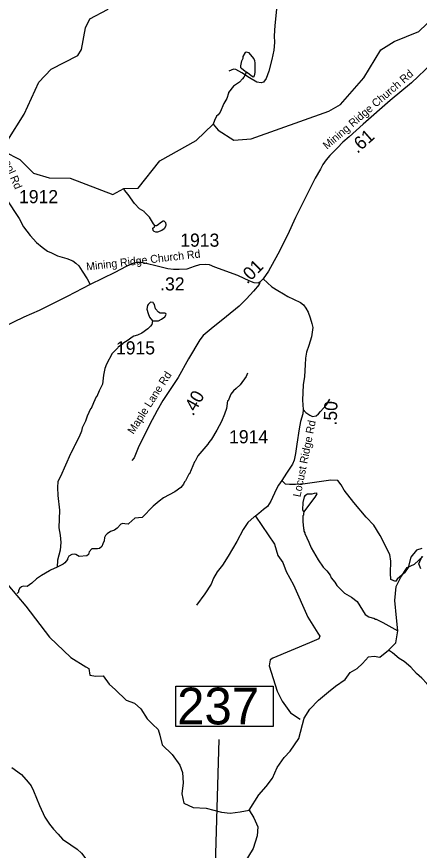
# Model space of a CAD drawing. Extents: x 1248224 to 1454986, y 825081 to 985870.
# Drawn here: x 1437302 to 1441138, y 939171 to 947102 of the extents above; entities that cross this region are included whole.
import ezdxf

# ---------------------------------------------------------------- set-up
doc = ezdxf.new("R2010")
doc.units = 0
for name, color, linetype in [('Exist Hydrographic Misc Water Feature', 7, 'Continuous'), ('Exist Hydrographic River Shore', 7, 'Continuous'), ('Exist Road Non-System Type 51', 7, 'Continuous'), ('Exist Road Secondary Mileage Hundredths English Label', 7, 'Continuous'), ('Exist Road Secondary Structure Standard Bridge Number Label', 7, 'Continuous'), ('Exist Road Secondary Type 41 Attributed', 7, 'Continuous'), ('Exist Road Secondary Type 51 Attributed', 7, 'Continuous'), ('Exist Road Secondary Type 51 Label', 7, 'Continuous'), ('Exist Road Secondary Type 51 Number Label', 7, 'Continuous')]:
    doc.layers.add(name, color=color, linetype=linetype)

msp = doc.modelspace()

# ---------------------------------------------------------------- linework, layer by layer
at = {"layer": 'Exist Hydrographic Misc Water Feature'}
for points in [[(1437093, 945598.9), (1437183.4, 945820.4), (1437218.4, 945927.9), (1437373.4, 946174.3), (1437512.4, 946480.1), (1437631.4, 946602.4), (1437884.4, 946731.9), (1437919.4, 946790.4), (1437956.4, 946996.4), (1437999.4, 947080.9), (1438168.4, 947169.5), (1438448.4, 947429.7), (1438659.5, 947533.9), (1438966.8, 947851.9), (1439075.8, 947898.9), (1439375.4, 947946.1), (1439679.4, 948114.1), (1439832.5, 948278.3), (1440178.4, 948914.9), (1440383.4, 949143.9), (1440678.4, 949288.9), (1440950.4, 949572.3)], [(1437183.4, 945820.4), (1437331.4, 945741.8), (1437462.4, 945614.4), (1437611.4, 945568.7), (1437811.4, 945564.7), (1438217.5, 945408.7), (1438322.2, 945467.1), (1438460.5, 945469.5), (1438665.4, 945731.4), (1439011.4, 945924.6), (1439174.9, 946077.6), (1439221.4, 946022.1), (1439369.5, 945927.2), (1439536.5, 945940.3), (1440275.5, 946201.2), (1440385.5, 946264.6), (1440607.5, 946519.5), (1440770.5, 946785.3), (1440897.5, 946864.9), (1441132.5, 946961.9), (1441362.5, 947180.6), (1441637.4, 947624.7)], [(1439491.6, 946572.4), (1439485.8, 946574.9), (1439480, 946581), (1439442.3, 946607.7), (1439438.4, 946613.8), (1439438.9, 946633.8), (1439447.7, 946681.6), (1439458, 946705.4), (1439460.4, 946721.4), (1439481, 946761.1), (1439487.1, 946766.9), (1439509, 946760.6), (1439559.9, 946699.6), (1439567.7, 946683.5), (1439571.3, 946659.4), (1439569.8, 946571.3), (1439565.2, 946539.4), (1439555, 946527.6), (1439545.1, 946531.8), (1439491.6, 946572.4)], [(1439491.6, 946572.4), (1439466.9, 946525.2), (1439454.6, 946509.4), (1439424.2, 946480), (1439367.5, 946439), (1439318.5, 946379.8), (1439319.9, 946374.2), (1439303, 946322.5), (1439276.7, 946276.6), (1439239.2, 946193.1), (1439222.8, 946169.4), (1439206.5, 946153.7), (1439185.8, 946114.1), (1439174.9, 946077.6)], [(1438618.5, 945115.9), (1438604.8, 945132.1), (1438565.8, 945192.9), (1438518.8, 945241.7), (1438516.4, 945247.4), (1438471.3, 945274.6), (1438424.2, 945323.1), (1438365.7, 945410.6), (1438328.4, 945451.3), (1438322.2, 945467.1)], [(1438618.5, 945115.9), (1438632.6, 945115.6), (1438648.7, 945123.3), (1438671, 945142.9), (1438697.3, 945158.4), (1438705.3, 945158.3), (1438719, 945144.1), (1438722.7, 945121.9), (1438720.4, 945106), (1438706, 945082.2), (1438683.8, 945066.7), (1438643.5, 945051.4), (1438627.5, 945051.6), (1438611.6, 945057.9), (1438601.7, 945068.1), (1438600.1, 945088.2), (1438614.3, 945103.9), (1438618.5, 945115.9)], [(1438596.8, 944208.8), (1438612.8, 944207.5), (1438652.8, 944208.7), (1438681.1, 944224.2), (1438713.5, 944247.7), (1438725.9, 944269.4), (1438722, 944277.5), (1438712.2, 944281.7), (1438670.1, 944282.4), (1438654.2, 944290.7), (1438624.8, 944321.3), (1438615.6, 944363.4), (1438605.7, 944377.7), (1438601.8, 944381.8), (1438575.9, 944384.2), (1438555.5, 944364.6), (1438549.3, 944352.7), (1438542.8, 944318.7), (1438554.1, 944276.6), (1438567.5, 944244.3), (1438596.8, 944208.8)], [(1438596.8, 944208.8), (1438588.2, 944173.9), (1438575.9, 944156.1), (1438551.5, 944132.5), (1438494.8, 944089.5), (1438454.4, 944070.2), (1438418.3, 944060.9), (1438402.1, 944053.2), (1438365.7, 944025.8), (1438313.1, 943992.8), (1438310.7, 943987.2), (1438268.5, 943957.5), (1438266, 943952), (1438211.5, 943898.6), (1438157.7, 943795.4), (1438143, 943755.8), (1438127.9, 943692), (1438118.4, 943604.1), (1438087.4, 943542.6), (1438064.4, 943489), (1438060, 943485.9), (1438032.4, 943429.2), (1438010.4, 943374), (1438006, 943370.1), (1437973.1, 943302.6), (1437956.3, 943254.8), (1437927.2, 943191.4), (1437918.7, 943159.5), (1437897.7, 943103.8), (1437854.2, 943018.6), (1437848.2, 943012.7), (1437818.9, 942945.2), (1437813.5, 942942.3), (1437719.2, 942726.9), (1437694.4, 942679.3), (1437691.4, 942623.4), (1437694.1, 942547.2), (1437709.7, 942406.8), (1437705, 942238.9), (1437717.5, 942170.6), (1437722.3, 942098.4), (1437715.1, 942026.6), (1437689.4, 941931), (1437686.3, 941865.5)], [(1439502.2, 943711.1), (1439487.7, 943679.3), (1439430.2, 943600.2), (1439393.6, 943562.9), (1439367.3, 943541.4), (1439340.7, 943509.8), (1439317.7, 943448.2), (1439311.6, 943446.3), (1439302.4, 943374.5), (1439281.4, 943318.8), (1439252.3, 943251.3), (1439208.8, 943168.1), (1439157.3, 943080.9), (1439132.7, 943049.4), (1439124.5, 943033.5), (1439026.6, 942923.2), (1439001.7, 942871.7), (1438997.2, 942867.7), (1438947.6, 942752.5), (1438942.1, 942749.8), (1438910.4, 942685.2), (1438902.3, 942677.4), (1438889.9, 942653.6), (1438865.3, 942622), (1438808.6, 942581), (1438701.7, 942524.9), (1438659.1, 942493.7), (1438600.8, 942446), (1438496.4, 942336.5), (1438428.3, 942329.7), (1438371.5, 942278.8), (1438363.4, 942274.9), (1438331.4, 942275.5), (1438313.4, 942279.8), (1438295.3, 942274.2), (1438258.7, 942236.8), (1438234.4, 942217.3), (1438196.1, 942203.9), (1438163.7, 942182.5), (1438147.4, 942166.8), (1438138.8, 942148.3), (1438134.2, 942113.9), (1438121.8, 942087.7), (1438114.8, 942062.6), (1438092, 942043.2), (1438072.1, 942039.6), (1438017.7, 942040.5), (1437993.4, 942010.5), (1437986.4, 941986.8), (1437970.2, 941973.9), (1437898, 941967.2), (1437866.3, 941983.8), (1437850.4, 941988.1), (1437828.4, 941986.5), (1437798, 941969), (1437785.6, 941945.3), (1437785.5, 941937.3), (1437760.9, 941905.7), (1437744.7, 941894), (1437686.3, 941865.5)], [(1440036.8, 942387.2), (1440145.8, 942530.7), (1440164.2, 942562.4), (1440160.3, 942568.4), (1440136.3, 942566.9), (1440112.2, 942559.3), (1440072.3, 942560), (1440048, 942542.5), (1440041.7, 942532.6), (1440026.8, 942480.8), (1440025.6, 942408.8), (1440036.8, 942387.2)], [(1440036.8, 942387.2), (1440033.1, 942376.7), (1440032.8, 942360.7), (1440028.7, 942352.7), (1440027.7, 942298.7), (1440034.5, 942232.5), (1440038.4, 942224.4), (1440038.1, 942208.4), (1440045.8, 942192.3), (1440045.7, 942184.3), (1440084.4, 942103.6), (1440107.3, 942047.2), (1440173.4, 941933.9), (1440220.2, 941865), (1440257.5, 941828.3), (1440286.8, 941787.7), (1440298.4, 941763.5), (1440333.7, 941722.9), (1440353.2, 941690.5), (1440423.9, 941617.2), (1440491.3, 941579.8), (1440547, 941538.8), (1440620.4, 941415.5), (1440658, 941392.7), (1440687.8, 941382.2), (1440703.7, 941379.9), (1440719.6, 941371.6), (1440727.6, 941371.5), (1440791.1, 941338.3), (1440932.6, 941258.6)], [(1439517.7, 939552.3), (1439608, 939698.1), (1439678.5, 939778.7), (1439738.8, 939856.7), (1439784.1, 939959.9), (1439849.5, 940055.6), (1439907.4, 940113.5), (1439990.4, 940234.3), (1440040.1, 940429.2), (1440095.4, 940514.8), (1440178.4, 940600.4), (1440274, 940678.4), (1440339.4, 940731.3), (1440430, 940796.7), (1440477.8, 940862.2), (1440545.7, 940899.9), (1440596.1, 940947.8), (1440653.9, 941013.2), (1440706.7, 941018.3), (1440762.1, 941008.2), (1440843.1, 941074.1), (1440912.5, 941145.3), (1440932.6, 941258.6), (1440920.1, 941382), (1440905, 941548.1), (1440917.6, 941681.6), (1440962.8, 941769.7), (1441023.2, 941862.8), (1441090.8, 941894.2), (1441171.3, 941967.2)], [(1437686.3, 941865.5), (1437623.7, 941836.1), (1437615.6, 941828.3), (1437538.8, 941785.6), (1437490.3, 941754.5), (1437445.6, 941711.3), (1437401, 941682.1), (1437365.2, 941684.7), (1437349.1, 941679), (1437332.8, 941665.3), (1437320.4, 941641.5), (1437320.2, 941625.5), (1437305.3, 941613.1)], [(1441433, 940512.9), (1441419, 940534.5), (1441369.9, 940581.3), (1441334.7, 940626.1), (1441263.8, 940693.4), (1441209, 940758.4), (1441161.8, 940807.3), (1441110.6, 940852.2), (1441055.7, 940913.3), (1440992.6, 940966.4), (1440945.1, 940995.3), (1440882, 941048.5), (1440843.1, 941074.1)]]:
    msp.add_lwpolyline(points, dxfattribs=at)
at = {"layer": 'Exist Hydrographic River Shore'}
for points in [[(1437218.3, 941696.2), (1437389.3, 941494.8), (1437613.2, 941200.2), (1437818.8, 941005.1), (1437962.2, 940917), (1437989.9, 940899.4), (1437997.4, 940838.9), (1438055.3, 940826.4), (1438125.7, 940831.4), (1438183.6, 940750.8), (1438244, 940698), (1438344.6, 940599.8), (1438425.1, 940569.6), (1438485.5, 940516.7), (1438545.9, 940423.5), (1438596.2, 940370.7), (1438650.5, 940321.8), (1438665.6, 940266.4), (1438688.3, 940173.3), (1438783.9, 940082.6), (1438856.8, 939981.9), (1438882, 939911.4), (1438889.5, 939813.2), (1438874.4, 939710), (1438894.5, 939619.4), (1438982.6, 939579.1), (1439108.4, 939571.6), (1439254.3, 939533.8), (1439334.8, 939523.7), (1439429.6, 939537.2), (1439517.7, 939552.3)], [(1439517.7, 939552.3), (1439560.4, 939481.6), (1439598.1, 939396), (1439593.1, 939310.4), (1439555.3, 939187.1), (1439432.1, 938986.9)]]:
    msp.add_lwpolyline(points, dxfattribs=at)
at = {"layer": 'Exist Road Non-System Type 51'}
for points in [[(1439787.8, 947270.7), (1439760.2, 947017.7), (1439754.3, 946920.9), (1439758.2, 946855.7), (1439752.3, 946781.5), (1439732.6, 946694.5), (1439703, 946583.9), (1439677.3, 946512.7), (1439653.6, 946477.2), (1439629.9, 946471.2), (1439588.5, 946477.2), (1439521.3, 946520.6), (1439448.3, 946568.1), (1439391, 946599.7), (1439367.3, 946601.7), (1439321.9, 946583.9)], [(1440032.6, 943364.3), (1440057.5, 943337.4), (1440095.2, 943312.2), (1440120.4, 943297.1), (1440155.6, 943304.7), (1440175.7, 943324.8), (1440195.8, 943345), (1440253.7, 943410.4), (1440283.9, 943463.3)], [(1441161, 942041.2), (1441110.7, 942026.1), (1441057.8, 941960.6), (1441030.2, 941862.4), (1440997.5, 941812.1), (1440927, 941751.6), (1440909.4, 941729), (1440866.6, 941746.6), (1440861.6, 941807), (1440866.6, 941920.3), (1440856.6, 941985.8), (1440763.5, 942167), (1440703.1, 942265.2), (1440631, 942341.5), (1440512.7, 942480), (1440422.2, 942595.8), (1440394.5, 942648.7), (1440361.8, 942689), (1440293.9, 942691.5), (1440183.2, 942676.4), (1440049.8, 942656.2), (1439956.7, 942651.2), (1439901.4, 942651.2), (1439863.7, 942653.7), (1439827.1, 942689)], [(1439564.7, 942342.6), (1439505, 942288.1), (1439459.7, 942222.6), (1439399.3, 942109.3), (1439316.3, 941968.3), (1439263.5, 941885.2), (1439213.2, 941819.8), (1439177.9, 941759.4), (1439155.3, 941704), (1439094.9, 941610.8), (1439014.4, 941502.6)], [(1439575.7, 942349.8), (1439756.6, 942084.1), (1439789.3, 941975.9), (1439837.1, 941910.4), (1439869.8, 941824.8), (1439937.7, 941696.4), (1440076.1, 941389.3), (1440171.7, 941238.2), (1440191, 941206.8), (1440181, 941184.1), (1440092.9, 941146.4), (1439743.2, 941000.3), (1439715.6, 940982.7), (1439708, 940924.8), (1439783.5, 940685.6), (1439831.3, 940590), (1439909.3, 940479.2), (1440002.4, 940418.8)], [(1441153.4, 941849.8), (1441133.3, 941895.1), (1441166, 941968.2)]]:
    msp.add_lwpolyline(points, dxfattribs=at)
at = {"layer": 'Exist Road Secondary Structure Standard Bridge Number Label'}
msp.add_lwpolyline([(1438817.9, 940733.1), (1439746.9, 940733.1), (1439746.9, 940349), (1438817.9, 940349)], close=True, dxfattribs=at)
msp.add_lwpolyline([(1438859.8, 936948.9), (1439176.8, 938375.2), (1439229.6, 940224.1)], dxfattribs=at)
at = {"layer": 'Exist Road Secondary Type 41 Attributed'}
for points in [[(1439617.6, 944576), (1439611.6, 944553.6), (1439559.5, 944491), (1439491, 944416.5), (1439421, 944348), (1439301.8, 944249.6), (1439154.4, 944131.8), (1439077.3, 944068.5), (1439047.6, 944028.2), (1438938.8, 943847.9), (1438839.1, 943669), (1438695.2, 943449.3), (1438640.1, 943353.9), (1438567.1, 943219.8), (1438460.1, 942998.5), (1438419.9, 942904.6), (1438400.6, 942880)], [(1439648.8, 944607.3), (1439691.5, 944570.1), (1439733.2, 944532.9), (1439789.8, 944497.1), (1439843.4, 944464.3), (1439885.1, 944440.5), (1439938.7, 944415.1), (1440004.2, 944383.8), (1440035.5, 944360), (1440057.8, 944328.7), (1440080.1, 944289.9), (1440098, 944236.3), (1440114.4, 944184.1), (1440121.8, 944143.9), (1440117.4, 944099.2), (1440109.9, 944055.9), (1440084.6, 943974), (1440063.9, 943911.3), (1440054.9, 943853.1), (1440049, 943790.5), (1440043, 943677.3), (1440029.6, 943599.8), (1440026.6, 943525.2), (1440025.1, 943452.2), (1440032.6, 943364.3), (1440028.1, 943324), (1440005.8, 943249.5), (1439992.4, 943181.4), (1439970.1, 943033.9), (1439958.1, 942946), (1439946.3, 942882.7), (1439929.9, 942844), (1439873.3, 942757.6), (1439827.1, 942689), (1439795.9, 942644.3), (1439773.5, 942602.6), (1439724.4, 942493.8), (1439690.4, 942442.3), (1439654.7, 942412.4), (1439610, 942376.7), (1439575.7, 942349.8), (1439564.7, 942342.6)], [(1437255.7, 939958.3), (1437347.1, 939892.7), (1437410.9, 939819.6), (1437440.9, 939784.1), (1437461.4, 939737.7), (1437520.1, 939598.4), (1437570.3, 939487.3), (1437615.3, 939420.4), (1437653.5, 939372.6), (1437695.8, 939324.8), (1437739.5, 939275.6), (1437817.3, 939222.4), (1437877.3, 939181.4), (1437918.3, 939143.2), (1437961.9, 939088.5), (1437994.7, 939044.8), (1438018.9, 938997.7), (1438024.4, 938956.8), (1438022.4, 938927.5)]]:
    msp.add_lwpolyline(points, dxfattribs=at)
at = {"layer": 'Exist Road Secondary Type 51 Attributed'}
for points in [[(1441744.8, 946994), (1441657, 946943.3), (1441589.9, 946903), (1441499.1, 946849.4), (1441414.7, 946786.1), (1441256.8, 946654.9), (1441063.2, 946471.6), (1440858.5, 946304.4), (1440603.8, 946077.9), (1440469.8, 945958.7), (1440410.2, 945908), (1440356.6, 945854.3), (1440284, 945780.8), (1440251.2, 945740.5), (1440218.5, 945695.8), (1440194.7, 945649.6), (1440147, 945564.6), (1439959.6, 945191.6), (1439880.7, 945023.2), (1439788.4, 944842.9), (1439700.5, 944681.9), (1439648.8, 944607.3)], [(1437200.5, 945369.1), (1437325.6, 945182.2), (1437366.3, 945101.9), (1437429.4, 945020.4), (1437490.3, 944952.2), (1437544.9, 944908.3), (1437595.2, 944871.9), (1437632.7, 944853.6), (1437690.5, 944826.9), (1437779.4, 944800.1), (1437837.7, 944779.1), (1437865.5, 944757.7), (1437894.5, 944729.8), (1437926.6, 944680.5), (1437974.8, 944606.6), (1438003.7, 944552.9)], [(1439617.6, 944576), (1439601.2, 944567), (1439565.4, 944571), (1439522.3, 944586), (1439407.6, 944638.1), (1439188.7, 944720.1), (1439139.5, 944741), (1439097.1, 944745.4), (1439043.5, 944741), (1438992.9, 944724.6), (1438922.9, 944699.2), (1438849.9, 944696.3), (1438794.8, 944696.3), (1438741.2, 944703.7), (1438641.4, 944729), (1438535.7, 944752.9), (1438488, 944761.8), (1438450.8, 944761.8), (1438416.5, 944757.4), (1438345, 944724.6), (1438237.8, 944666.5), (1438003.7, 944552.9)], [(1438003.7, 944552.9), (1437783.3, 944439.6), (1437516, 944305.6), (1437371.6, 944241.5), (1437166.1, 944146.1)], [(1439648.8, 944607.3), (1439617.6, 944576)]]:
    msp.add_lwpolyline(points, dxfattribs=at)

# ---------------------------------------------------------------- texts
at = {"layer": 'Exist Road Secondary Mileage Hundredths English Label'}
for s, rotation, p in [('.61', 41.65558, (1440547.6, 945794.7)), ('.01', 45.02253, (1439499, 944552.1)), ('.40', 60.84285, (1438982.8, 943296.4)), ('.50', 87.71138, (1440349.9, 943210.3))]:
    msp.add_text(s, height=125, rotation=rotation, dxfattribs=at).set_placement(p)
msp.add_text('.32', height=125, dxfattribs=at).set_placement((1438669.2, 944496.9))
at = {"layer": 'Exist Road Secondary Structure Standard Bridge Number Label'}
msp.add_text('237', height=350, dxfattribs=at).set_placement((1438830.5, 940368.8))
at = {"layer": 'Exist Road Secondary Type 51 Label'}
for s, rotation, p in [('Mining Ridge Church Rd', 40.6547, (1440258.4, 945835)), ('Mining School Rd', 292.83534, (1436982.6, 946177.5)), ('Mining Ridge Church Rd', 6.55438, (1437969.6, 944686.4)), ('Maple Lane Rd', 57.34995, (1438414.4, 943123.7)), ('Locust Ridge Rd', 78.54996, (1440004.9, 942527))]:
    msp.add_text(s, height=75, rotation=rotation, dxfattribs=at).set_placement(p)
at = {"layer": 'Exist Road Secondary Type 51 Number Label'}
for s, p in [('1912', (1437324.7, 945327.1)), ('1913', (1438860.5, 944913.2)), ('1915', (1438247.9, 943888.5)), ('1914', (1439325.8, 943042.9))]:
    msp.add_text(s, height=125, dxfattribs=at).set_placement(p)

doc.saveas('drawing.dxf')
